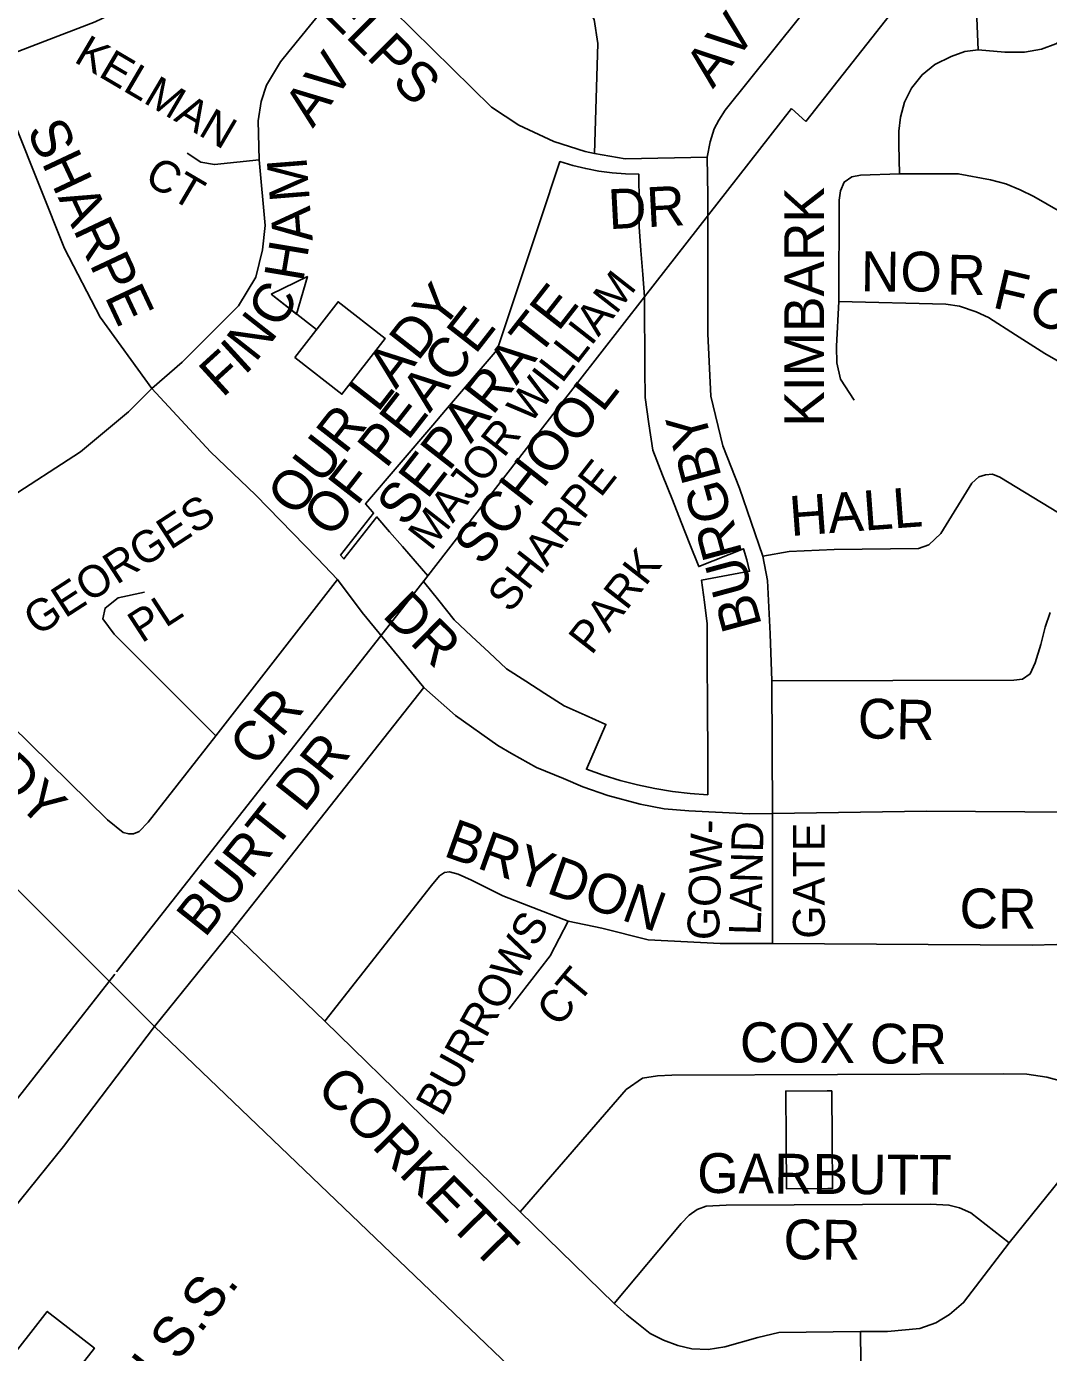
# Model space of a CAD drawing. Extents: x 586326 to 623965, y 4819854 to 4857850.
# Drawn here: x 597737 to 598378, y 4835757 to 4836589 of the extents above; entities that cross this region are included whole.
import ezdxf

# ---------------------------------------------------------------- set-up
doc = ezdxf.new("R2010")
doc.units = 0
for name, color, linetype in [('Lots_Concessions', 7, 'Continuous'), ('Major Rds and Hwys', 7, 'Continuous'), ('Minor Rd Lbls', 7, 'Continuous'), ('Minor Rds', 7, 'Continuous'), ('Park Lbls', 7, 'Continuous'), ('Park Outlines', 7, 'Continuous'), ('Proposed Secondary Rds', 7, 'Continuous'), ('School Syms_Lbls', 7, 'Continuous'), ('Secondary Rds Lbls', 7, 'Continuous')]:
    doc.layers.add(name, color=color, linetype=linetype)

msp = doc.modelspace()

# ---------------------------------------------------------------- linework, layer by layer
at = {"layer": 'Lots_Concessions'}
for p, q in [((598225.96, 4836529.73), (598319.34, 4836648.25)), ((598124.76, 4836419.62), (598217.14, 4836537.94)), ((598217.14, 4836537.94), (598225.96, 4836529.73)), ((598068.76, 4836347.56), (598124.76, 4836419.62)), ((597988.62, 4836244.41), (598068.76, 4836347.56)), ((597952.31, 4836197.86), (597988.62, 4836244.41)), ((597793.28, 4835995.74), (597952.31, 4836197.86)), ((597493.79, 4835613.61), (597792.14, 4835994.26))]:
    msp.add_line(p, q, dxfattribs=at)
at = {"layer": 'Major Rds and Hwys'}
for points in [[(597817.17, 4835961.43), (597440.14, 4836337.89)], [(598238.05, 4835558.23), (597817.17, 4835961.43)]]:
    msp.add_lwpolyline(points, dxfattribs=at)
at = {"layer": 'Minor Rds'}
for points in [[(597942.33, 4836623.91), (597990.37, 4836674.5), (597997.44, 4836679.83), (598003.75, 4836681.41), (598010.19, 4836679.73), (598083.71, 4836606.98), (598088.93, 4836600.55), (598093.18, 4836593.8), (598095.36, 4836578.66), (598093.36, 4836509.64)], [(598464.43, 4836670.07), (598451.64, 4836654.01), (598439.91, 4836639.27), (598406.26, 4836598.17), (598398.65, 4836589.62), (598390.28, 4836583.05), (598382.95, 4836578.6), (598374.01, 4836575.25), (598363.25, 4836573.32), (598350.95, 4836573.37), (598334.17, 4836574.82)], [(597882.76, 4836505.61), (597882.25, 4836530.11), (597884.12, 4836542.36), (597887.36, 4836552.57), (597896.21, 4836567.21), (597901.52, 4836573.74), (597942.33, 4836623.91)], [(597942.33, 4836623.91), (598028.78, 4836538.84), (598045.94, 4836527.5), (598067.88, 4836517.19), (598087.59, 4836510.97), (598093.36, 4836509.64)], [(598222.16, 4836595.04), (598175.4, 4836536.8), (598171.37, 4836530.68), (598168.53, 4836525.13), (598166.05, 4836516.98), (598164.13, 4836507.28)], [(598334.17, 4836574.82), (598333.33, 4836594.55)], [(598334.17, 4836574.82), (598325.96, 4836573.77), (598317.27, 4836570.53), (598306.96, 4836565.63), (598298.99, 4836559.14), (598292.42, 4836550.77), (598287.9, 4836541.82), (598285.4, 4836532.51), (598284.5, 4836523.65), (598284.47, 4836515.95), (598284.49, 4836515), (598284.91, 4836496.9)], [(597815.47, 4836361.97), (597834.38, 4836378.54), (597869.83, 4836413.88), (597880.72, 4836431.92), (597884.97, 4836449.11), (597886.51, 4836464.42), (597882.76, 4836505.61)], [(597882.76, 4836505.61), (597854.68, 4836502.71), (597846.24, 4836504.3), (597837.71, 4836509.77)], [(598093.36, 4836509.64), (598112.7, 4836506.34), (598164.13, 4836507.28)], [(598164.13, 4836507.28), (598164.6, 4836483.22), (598164.6, 4836396.41), (598166.49, 4836357.25), (598174.03, 4836326.11), (598184.33, 4836299.37), (598199.04, 4836256.76)], [(598284.91, 4836496.9), (598260.37, 4836495.96), (598254.93, 4836495.09), (598250.15, 4836491.73), (598247.71, 4836486.24), (598247.03, 4836480.44), (598246.69, 4836416.7)], [(598581.55, 4836408.82), (598572.97, 4836413.01), (598564.75, 4836416.51), (598556.39, 4836419.03), (598548.48, 4836420.32), (598517.64, 4836423.05), (598512.87, 4836423.47), (598492.94, 4836425.27), (598482.77, 4836427.05), (598471.63, 4836429.58), (598455.91, 4836434.92), (598446.26, 4836438.75), (598430.3, 4836446.75), (598414, 4836456.87), (598369.19, 4836482.62), (598360.52, 4836486.93), (598351.58, 4836490.68), (598341.99, 4836493.05), (598321.71, 4836496.9), (598284.91, 4836496.9)], [(598246.69, 4836416.7), (598245.39, 4836388.72), (598245.4, 4836388.33), (598245.55, 4836378.27), (598247.85, 4836367.99), (598256.42, 4836354.67)], [(598550.84, 4836326.2), (598536.6, 4836331.7), (598527.94, 4836336.23), (598520.21, 4836339.96), (598512.21, 4836342.35), (598502.77, 4836343.1), (598490.98, 4836343.21), (598475.26, 4836345.78), (598458.99, 4836349.24), (598445.95, 4836352.48), (598431.09, 4836357.15), (598413.61, 4836364.79), (598396.86, 4836372.17), (598376.09, 4836384.08), (598357.7, 4836395.67), (598340.66, 4836406.68), (598332.97, 4836410.21), (598322.42, 4836413.68), (598313.86, 4836414.97), (598246.69, 4836416.7)], [(597815.47, 4836361.97), (597800.84, 4836347.34), (597770.65, 4836322.34), (597723.47, 4836291.67), (597697.05, 4836266.67)], [(598199.04, 4836256.76), (598215.55, 4836259.59), (598243.77, 4836260.95), (598296.7, 4836261.48), (598303.31, 4836263.84), (598310.86, 4836270.91), (598330.2, 4836302.52), (598334.62, 4836306.52), (598338.78, 4836307.9), (598343.14, 4836308.34), (598347.89, 4836306.33), (598389.45, 4836280.96)], [(597697.05, 4836266.67), (597668.27, 4836232.23), (597663.64, 4836225.43), (597662.48, 4836220.4), (597662.7, 4836215.87), (597666.38, 4836210.05), (597787.63, 4836091.16), (597797.35, 4836083.31), (597800.9, 4836082.32), (597803.97, 4836082.39), (597807.56, 4836083.83), (597813.11, 4836089.67), (597855.57, 4836144)], [(598199.04, 4836256.76), (598201.9, 4836241.47), (598203.61, 4836207.93), (598204.7, 4836178.44)], [(597855.57, 4836144), (597932, 4836242.13)], [(597855.57, 4836144), (597791.88, 4836207.69), (597784.66, 4836217.44), (597786.06, 4836224.12), (597794.23, 4836230.51), (597810.75, 4836234.11)], [(598379.45, 4836221.37), (598376.26, 4836212.07), (598373.51, 4836201.34), (598370.03, 4836189.81), (598366.85, 4836182.94), (598362.09, 4836179.42), (598356.7, 4836178.9), (598204.7, 4836178.44)], [(597865.48, 4836021.33), (597986.26, 4836174.19)], [(598204.7, 4836178.44), (598205.15, 4836095.13)], [(598205.15, 4836095.13), (598205.19, 4836013.41)], [(597923.98, 4835964.72), (597990.99, 4836049.87), (597996.04, 4836055.94), (597999.18, 4836058.17), (598002.22, 4836058.52), (598007.76, 4836057.12), (598016.19, 4836053.31), (598035.86, 4836043.34), (598051.95, 4836037.09), (598076.84, 4836027.47)], [(598076.84, 4836027.47), (598065.52, 4836005.76), (598039.57, 4835972.27)], [(598076.84, 4836027.47), (598097.9, 4836023.08), (598127.15, 4836015.85), (598172.23, 4836013.46), (598205.19, 4836013.41)], [(597817.17, 4835961.43), (597865.48, 4836021.33)], [(597865.48, 4836021.33), (597923.98, 4835964.72)], [(598205.19, 4836013.41), (598368.1, 4836012.39), (598383.51, 4836012.84), (598397.35, 4836010.92), (598406.9, 4836008.61), (598418.14, 4836004.78), (598427.38, 4836000.24), (598437.96, 4835994.25), (598469.85, 4835969.43)], [(597923.98, 4835964.72), (598046.65, 4835844.88)], [(597705.67, 4835819.07), (597760.03, 4835885.95), (597817.17, 4835961.43)], [(598046.65, 4835844.88), (598113.31, 4835921.8), (598123.55, 4835928.86), (598132.99, 4835930.28), (598141.95, 4835930.75), (598349.99, 4835931.56), (598364.72, 4835931.4), (598377.46, 4835929.49), (598387.4, 4835926.88), (598397.02, 4835921.91), (598419.39, 4835906.84)], [(598353.79, 4835825.54), (598419.39, 4835906.84)], [(598105.62, 4835787.32), (598147.75, 4835837.56), (598152.81, 4835842.81), (598157.85, 4835846.4), (598163.46, 4835848.58), (598175.92, 4835849.13), (598304.32, 4835849.81), (598315.93, 4835849.23), (598322.5, 4835847.49), (598329.54, 4835844.44), (598353.79, 4835825.54)], [(598046.65, 4835844.88), (598105.62, 4835787.32)], [(598260.37, 4835769.87), (598277.36, 4835769.87), (598297.64, 4835771.75), (598307.64, 4835775.28), (598316.29, 4835780.57), (598325.04, 4835787.92), (598353.79, 4835825.54)], [(598105.62, 4835787.32), (598113.64, 4835780.24), (598128.27, 4835768.45), (598136.6, 4835764.39), (598145.62, 4835760.93), (598154.41, 4835758.98), (598164.72, 4835758.6), (598175.1, 4835760.11), (598195.98, 4835766.12), (598209.1, 4835769.08), (598260.37, 4835769.87)], [(598260.37, 4835769.87), (598260.95, 4835712.21), (598258.09, 4835701.85), (598253, 4835692.41), (598245.28, 4835684), (598239.18, 4835681.05), (598226.88, 4835680.22)]]:
    msp.add_lwpolyline(points, dxfattribs=at)
at = {"layer": 'Park Outlines'}
for points in [[(598164.59, 4836106.78), (598164.49, 4836124.28), (598164.41, 4836139.28), (598164.33, 4836154.27), (598164.25, 4836169.27), (598164.17, 4836184.26), (598164.08, 4836199.26), (598164, 4836214.25), (598162.33, 4836227.93), (598160.64, 4836241.75), (598190.73, 4836247.33), (598189, 4836254.39), (598186.96, 4836261.37), (598158.79, 4836250.26), (598153.28, 4836264.21), (598147.78, 4836278.16), (598142.28, 4836292.11), (598136.15, 4836307.66), (598129.98, 4836323.3), (598127.54, 4836339.9), (598125.11, 4836356.44), (598125.02, 4836374.06), (598124.93, 4836389.05), (598124.85, 4836404.05), (598124.76, 4836419.05), (598124.76, 4836419.62), (598123.69, 4836433.73), (598122.55, 4836448.68), (598121.41, 4836463.64), (598121.34, 4836478.63), (598121.24, 4836496.63), (598112.84, 4836496.83), (598104.46, 4836497.49), (598096.13, 4836498.6), (598087.87, 4836500.17), (598079.71, 4836502.17), (598071.67, 4836504.62), (598059.01, 4836466.69), (598032.19, 4836386.41), (597999.8, 4836348.43), (597991.81, 4836339.07), (597949.64, 4836289.63), (597954.04, 4836284.52), (597954.7, 4836283.75), (597933.9, 4836257.29), (597935.98, 4836254.99), (597956.74, 4836281.39), (597957.4, 4836280.62), (597964.73, 4836272.12), (597972.72, 4836262.85), (597980.71, 4836253.58), (597988.62, 4836244.41), (597985.93, 4836240.95), (597995.59, 4836228.82), (598005.19, 4836216.77), (598016.18, 4836206.48), (598027.16, 4836196.2), (598038.15, 4836185.91), (598050.21, 4836178.15), (598062.24, 4836170.41), (598074.29, 4836162.66), (598087.43, 4836156.86), (598100.53, 4836151.07), (598088.3, 4836122.92), (598098.85, 4836119.22), (598109.55, 4836115.97), (598120.38, 4836113.19), (598131.32, 4836110.88), (598142.34, 4836109.03), (598153.44, 4836107.67)], [(598242.45, 4835920.94), (598239.45, 4835920.93), (598213.46, 4835920.78), (598213.63, 4835890.09), (598213.8, 4835859.41), (598239.79, 4835859.55), (598242.79, 4835859.56), (598242.62, 4835890.25)]]:
    msp.add_lwpolyline(points, close=True, dxfattribs=at)
at = {"layer": 'Proposed Secondary Rds'}
for points in [[(597877.83, 4836687.69), (597841.58, 4836638.85), (597827.49, 4836623.77), (597813.84, 4836611.62), (597797.5, 4836600.73), (597779.79, 4836592.42), (597713.78, 4836567.04)], [(597815.47, 4836361.97), (597782.98, 4836406.96), (597760.58, 4836449.96), (597713.78, 4836567.04)], [(597932, 4836242.13), (597919.34, 4836255.21), (597880.44, 4836295.37), (597852.27, 4836322.34), (597815.47, 4836361.97)], [(597986.26, 4836174.19), (597947.57, 4836221.37), (597932, 4836242.13)], [(598205.15, 4836095.13), (598190.55, 4836094.93), (598152.61, 4836096.72), (598137.08, 4836098.16), (598122.07, 4836101.09), (598101.8, 4836106.54), (598086.13, 4836111.95), (598073.85, 4836117.06), (598056.94, 4836123.98), (598041.2, 4836132.82), (598032.63, 4836137.95), (598006.07, 4836156.74), (597986.26, 4836174.19)], [(598425.47, 4836089.08), (598394.36, 4836095.88), (598301.85, 4836096.52), (598205.15, 4836095.13)]]:
    msp.add_lwpolyline(points, dxfattribs=at)
at = {"layer": 'School Syms_Lbls'}
msp.add_line((597918.78, 4836399.08), (597890.37, 4836421.28), dxfattribs=at)
for points in [[(597890.37, 4836421.28), (597913.15, 4836432.31), (597906.23, 4836408.81)], [(597905.15, 4836381.63), (597932.41, 4836416.53), (597962.02, 4836393.4), (597934.75, 4836358.5)], [(597722.5, 4835747.49), (597749.76, 4835782.38), (597779.37, 4835759.25), (597752.1, 4835724.35)]]:
    msp.add_lwpolyline(points, close=True, dxfattribs=at)

# ---------------------------------------------------------------- texts
at = {"layer": 'Minor Rd Lbls'}
for s, height, rotation, p in [('PHELPS', 25.002, 315.00002, (597887.82, 4836631.63)), ('AV', 25.002, 51.38698, (598167.69, 4836549.85)), ('KELMAN', 19.998, 329.53447, (597765.81, 4836567.6)), ('AV', 25.002, 52.99749, (597916.48, 4836525.1)), ('CT', 19.998, 329.53447, (597809.79, 4836491.6)), ('M', 25, 94.57394, (597914.63, 4836480.3)), ('DR', 25.002, 3.01281, (598102.48, 4836462.1)), ('KIMBARK', 25.002, 90.00002, (598237.48, 4836338.1)), ('A', 25, 94.57394, (597916.49, 4836454.97)), ('H', 25, 80.5377, (597910.43, 4836428.44)), ('N', 25, 359.2043, (598260.5, 4836423.2)), ('O', 25, 359.2043, (598285.28, 4836423.16)), ('R', 25, 359.2043, (598314.64, 4836421.11)), ('F', 25, 346.7595, (598342.48, 4836413.1)), ('C', 25, 60.94541, (597896.38, 4836398.78)), ('O', 25, 329.74358, (598363.62, 4836407.7)), ('N', 25, 51.84279, (597880.41, 4836377.93)), ('I', 25, 42.39746, (597873.38, 4836370)), ('F', 25, 42.39746, (597859.75, 4836355.84)), ('BURGBY', 25.002, 105.15711, (598198.6, 4836213.37)), ('HALL', 25.002, 4.23641, (598216.6, 4836269.38)), ('ST GEORGES', 19.998, 32.96942, (597708.56, 4836183.52)), ('PL', 19.998, 32.96942, (597809.03, 4836201.8)), ('CANDY', 25.002, 315.67938, (597662.48, 4836167.1)), ('CR', 25.002, 51.04411, (597881.62, 4836123.3)), ('CR', 25.002, 358.56792, (598258.4, 4836142.48)), ('BURT DR', 25.002, 51.52202, (597848.7, 4836016.55)), ('BRYDON', 24.948, 340.24904, (597997.78, 4836068.69)), ('GOW-', 19.998, 88.03388, (598171.44, 4836015.34)), ('LAND', 19.998, 88.39026, (598197.66, 4836018.58)), ('GATE', 19.998, 90.03306, (598237.95, 4836016.5)), ('CR', 25.002, 359.58783, (598322.48, 4836023.1)), ('BURROWS', 19.998, 60.94541, (597997.65, 4835904.01)), ('CT', 19.998, 50.19445, (598070.78, 4835960.23)), ('COX CR', 25.002, 359.39051, (598184.48, 4835939.1)), ('CORKETT', 25.002, 314.53421, (597917.73, 4835921.46)), ('GARBUTT', 25.002, 359.52256, (598157.75, 4835856.9)), ('CR', 25.002, 359.52256, (598211.93, 4835815.21))]:
    msp.add_text(s, height=height, rotation=rotation, dxfattribs=at).set_placement(p)
at = {"layer": 'Park Lbls'}
for s, p in [('MAJOR WILLIAM', (597990.64, 4836259.45)), ('SHARPE', (598040.52, 4836220.43)), ('PARK', (598091.44, 4836194.05))]:
    msp.add_text(s, height=19.992, rotation=52.00002, dxfattribs=at).set_placement(p)
at = {"layer": 'School Syms_Lbls'}
for s, p in [('OUR LADY', (597905.78, 4836280.52)), ('SEPARATE', (597974.51, 4836274.26)), ('OF PEACE', (597928.16, 4836267.27)), ('SCHOOL', (598022.84, 4836249.75)), ('DAVID SUZUKI S.S.', (597682.26, 4835558.72))]:
    msp.add_text(s, height=25, rotation=52.00002, dxfattribs=at).set_placement(p)
at = {"layer": 'Secondary Rds Lbls'}
for s, rotation, p in [('SHARPE', 295.20114, (597736.48, 4836524.1)), ('DR', 315.49823, (597959.48, 4836219.1))]:
    msp.add_text(s, height=25.002, rotation=rotation, dxfattribs=at).set_placement(p)

doc.saveas('drawing.dxf')
